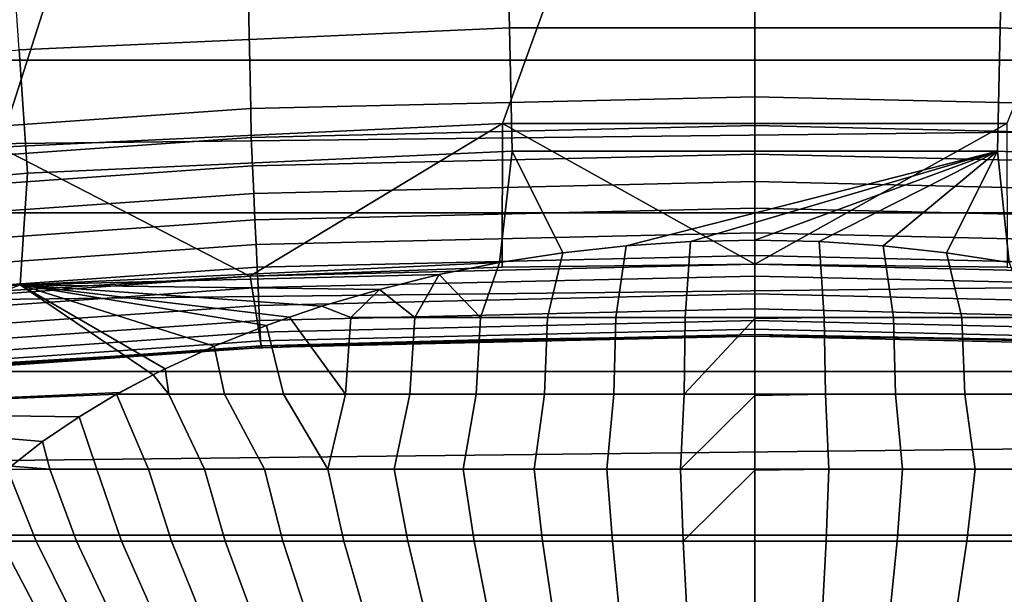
# Model space of a CAD drawing. Header units: metres. Extents: x -109 to 109, y -342 to 66.
# Tile 343 of 512: x -1.53 to 0.52, y 21.46 to 22.66. Entities that reach past the tile are written whole.
import ezdxf

# ---------------------------------------------------------------- set-up
doc = ezdxf.new("R2010")
doc.units = ezdxf.units.M
doc.layers.add('solid_K_24_62_16_000B91', color=7, linetype='CONTINUOUS')

msp = doc.modelspace()

# ---------------------------------------------------------------- linework, layer by layer
at = {"layer": 'solid_K_24_62_16_000B91'}
for points in [[(-1.577798, 22.394487, 34.599998), (-1.104079, 23.874485, 34.599998), (0, 23.9, 34.599998), (-0.526494, 22.443827, 34.599998)], [(-0.526494, 22.443827, 34.599998), (0, 23.9, 34.599998), (1.104079, 23.874485, 34.599998), (0.526494, 22.443827, 34.599998)], [(-2.625333, 22.295963, 34.599998), (-2.20495, 23.798069, 34.599998), (-1.104079, 23.874485, 34.599998), (-1.577798, 22.394487, 34.599998)], [(-1.052278, 22.475378, 34), (0, 22.5, 34), (0, 23.5, 34), (-1.074577, 23.475416, 34)], [(0, 22.5, 34), (1.052287, 22.475378, 34), (1.074634, 23.475412, 34), (0, 23.5, 34)], [(-1.052278, 22.475378, 34), (-1.074577, 23.475416, 34), (-2.150787, 23.401365, 34), (-2.103811, 22.401426, 34)], [(-0.512373, 22.644209, -24.737186), (-1.536297, 22.597843, -24.737186), (-1.555501, 22.880354, -24.327097), (-0.518775, 22.927299, -24.327097)], [(0.512601, 22.644203, -24.737186), (-0.512373, 22.644209, -24.737186), (-0.518775, 22.927299, -24.327097), (0.519012, 22.927294, -24.327097)], [(1.536524, 22.597828, -24.737186), (0.512601, 22.644203, -24.737186), (0.519012, 22.927294, -24.327097), (1.555737, 22.880337, -24.327097)], [(13.251131, 22.884089, 84.926178), (-13.25114, 22.884083, 84.926178), (-13.770153, 22.576464, 84.926178)], [(13.770144, 22.576469, 84.926178), (13.251131, 22.884089, 84.926178), (-13.770153, 22.576464, 84.926178)], [(-1.536297, 22.597843, -24.737186), (-0.512373, 22.644209, -24.737186), (-0.50654, 22.386234, -25.16353), (-1.518799, 22.340395, -25.16353)], [(-0.512373, 22.644209, -24.737186), (0.512601, 22.644203, -24.737186), (0.506756, 22.386229, -25.16353), (-0.50654, 22.386234, -25.16353)], [(0.512601, 22.644203, -24.737186), (1.536524, 22.597828, -24.737186), (1.519014, 22.340382, -25.16353), (0.506756, 22.386229, -25.16353)], [(-2.557075, 22.505201, -24.737186), (-1.536297, 22.597843, -24.737186), (-1.518799, 22.340395, -25.16353), (-2.527947, 22.24881, -25.16353)], [(13.770144, 22.576469, 84.926178), (-13.770153, 22.576464, 84.926178), (-14.282001, 22.25713, 84.926178)], [(14.281992, 22.257135, 84.926178), (13.770144, 22.576469, 84.926178), (-14.282001, 22.25713, 84.926178)], [(-1.051801, 22.415068, 34.003647), (0, 22.439732, 34.003647), (0, 22.5, 34), (-1.052278, 22.475378, 34)], [(0, 22.439732, 34.003647), (1.051801, 22.415068, 34.003647), (1.052287, 22.475378, 34), (0, 22.5, 34)], [(-2.10129, 22.341131, 34.003647), (-1.051801, 22.415068, 34.003647), (-1.052278, 22.475378, 34), (-2.103811, 22.401426, 34)], [(-1.054225, 22.124899, 34.900002), (-1.577798, 22.394487, 34.599998), (-0.526494, 22.443827, 34.599998)], [(-1.054225, 22.124899, 34.900002), (-0.526494, 22.443827, 34.599998), (-0.52733, 22.143723, 34.900002)], [(-1.049015, 22.355684, 34.014545), (0, 22.380283, 34.014545), (0, 22.439732, 34.003647), (-1.051801, 22.415068, 34.003647)], [(-0.52733, 22.143723, 34.900002), (-0.526494, 22.443827, 34.599998), (0, 22.15, 34.900002)], [(0, 22.15, 34.900002), (-0.526494, 22.443827, 34.599998), (0.526494, 22.443827, 34.599998)], [(0, 22.15, 34.900002), (0.526494, 22.443827, 34.599998), (0.52733, 22.143723, 34.900002)], [(1.051801, 22.415068, 34.003647), (0, 22.439732, 34.003647), (0, 22.380283, 34.014545), (1.049015, 22.355684, 34.014545)], [(-1.051801, 22.415068, 34.003647), (-2.10129, 22.341131, 34.003647), (-2.095723, 22.281944, 34.014545), (-1.049015, 22.355684, 34.014545)], [(-1.580151, 22.093565, 34.900002), (-1.577798, 22.394487, 34.599998), (-1.054225, 22.124899, 34.900002)], [(-1.533698, 22.106838, -25.604593), (-1.518799, 22.340395, -25.16353), (-0.50654, 22.386234, -25.16353), (-0.533105, 22.153597, -25.604519)], [(-1.04631, 22.29805, 34.032536), (0, 22.322584, 34.032536), (0, 22.380283, 34.014545), (-1.049015, 22.355684, 34.014545)], [(-0.400588, 22.174065, -25.568546), (-0.533105, 22.153597, -25.604519), (-0.50654, 22.386234, -25.16353)], [(-0.26811, 22.188566, -25.543354), (-0.400588, 22.174065, -25.568546), (-0.50654, 22.386234, -25.16353), (0.506756, 22.386229, -25.16353)], [(-0.134338, 22.197323, -25.528261), (-0.26811, 22.188566, -25.543354), (0.506756, 22.386229, -25.16353)], [(0, 22.200247, -25.523239), (-0.134338, 22.197323, -25.528261), (0.506756, 22.386229, -25.16353)], [(0.134397, 22.197319, -25.528267), (0, 22.200247, -25.523239), (0.506756, 22.386229, -25.16353)], [(1.049015, 22.355684, 34.014545), (0, 22.380283, 34.014545), (0, 22.322584, 34.032536), (1.04631, 22.29805, 34.032536)], [(0.268238, 22.188557, -25.543373), (0.134397, 22.197319, -25.528267), (0.506756, 22.386229, -25.16353)], [(0.400765, 22.17404, -25.568588), (0.268238, 22.188557, -25.543373), (0.506756, 22.386229, -25.16353)], [(0.400765, 22.17404, -25.568588), (0.506756, 22.386229, -25.16353), (0.531454, 22.153891, -25.604002)], [(0.506756, 22.386229, -25.16353), (1.519014, 22.340382, -25.16353), (0.531454, 22.153891, -25.604002)], [(-1.049015, 22.355684, 34.014545), (-2.095723, 22.281944, 34.014545), (-2.09032, 22.224499, 34.032536), (-1.04631, 22.29805, 34.032536)], [(-2.531175, 22.014942, -25.604593), (-2.527947, 22.24881, -25.16353), (-1.518799, 22.340395, -25.16353), (-1.533698, 22.106838, -25.604593)], [(-1.043727, 22.243004, 34.057358), (0, 22.267477, 34.057358), (0, 22.322584, 34.032536), (-1.04631, 22.29805, 34.032536)], [(1.04631, 22.29805, 34.032536), (0, 22.322584, 34.032536), (0, 22.267477, 34.057358), (1.043727, 22.243004, 34.057358)], [(-1.04631, 22.29805, 34.032536), (-2.09032, 22.224499, 34.032536), (-2.08516, 22.169634, 34.057358), (-1.043727, 22.243004, 34.057358)], [(14.281992, 22.257135, 84.926178), (-14.282001, 22.25713, 84.926178), (-14.786502, 21.926186, 84.926178)], [(14.786493, 21.926191, 84.926178), (14.281992, 22.257135, 84.926178), (-14.786502, 21.926186, 84.926178)], [(-1.041303, 22.191351, 34.088646), (0, 22.215769, 34.088646), (0, 22.267477, 34.057358), (-1.043727, 22.243004, 34.057358)], [(1.043727, 22.243004, 34.057358), (0, 22.267477, 34.057358), (0, 22.215769, 34.088646), (1.041303, 22.191351, 34.088646)], [(-1.043727, 22.243004, 34.057358), (-2.08516, 22.169634, 34.057358), (-2.080318, 22.118153, 34.088646), (-1.041303, 22.191351, 34.088646)], [(-1.039074, 22.143847, 34.125946), (0, 22.168213, 34.125946), (0, 22.215769, 34.088646), (-1.041303, 22.191351, 34.088646)], [(1.041303, 22.191351, 34.088646), (0, 22.215769, 34.088646), (0, 22.168213, 34.125946), (1.039074, 22.143847, 34.125946)], [(-1.041303, 22.191351, 34.088646), (-2.080318, 22.118153, 34.088646), (-2.075865, 22.070805, 34.125946), (-1.039074, 22.143847, 34.125946)], [(-0.432477, 22.039021, -25.603548), (-0.400588, 22.174065, -25.568546), (-0.26811, 22.188566, -25.543354), (-0.289666, 22.039021, -25.57655)], [(-0.289666, 22.039021, -25.57655), (-0.26811, 22.188566, -25.543354), (-0.134338, 22.197323, -25.528261), (-0.145239, 22.039021, -25.560291)], [(0, 22.039021, -25.554861), (-0.145239, 22.039021, -25.560291), (-0.134338, 22.197323, -25.528261), (0, 22.200247, -25.523239)], [(0.145238, 22.039021, -25.560291), (0, 22.039021, -25.554861), (0, 22.200247, -25.523239), (0.134397, 22.197319, -25.528267)], [(0.289665, 22.039021, -25.57655), (0.145238, 22.039021, -25.560291), (0.134397, 22.197319, -25.528267), (0.268238, 22.188557, -25.543373)], [(0.432475, 22.039021, -25.603548), (0.289665, 22.039021, -25.57655), (0.268238, 22.188557, -25.543373), (0.400765, 22.17404, -25.568588)], [(-1.037072, 22.101187, 34.168709), (0, 22.125504, 34.168709), (0, 22.168213, 34.125946), (-1.039074, 22.143847, 34.125946)], [(-0.572873, 22.039021, -25.641134), (-0.533105, 22.153597, -25.604519), (-0.400588, 22.174065, -25.568546), (-0.432477, 22.039021, -25.603548)], [(1.039074, 22.143847, 34.125946), (0, 22.168213, 34.125946), (0, 22.125504, 34.168709), (1.037072, 22.101187, 34.168709)], [(0.400765, 22.17404, -25.568588), (0.531454, 22.153891, -25.604002), (0.57287, 22.039021, -25.641132), (0.432475, 22.039021, -25.603548)], [(-0.65916, 22.128387, -25.64953), (-1.533698, 22.106838, -25.604593), (-0.533105, 22.153597, -25.604519)], [(-1.053882, 22.124914, 37.599998), (0, 22.15, 37.599998), (0, 22, 37.75), (-1.029927, 21.97588, 37.75)], [(0, 22.15, 37.599998), (-1.053882, 22.124914, 37.599998), (-0.52733, 22.143723, 34.900002), (0, 22.15, 34.900002)], [(-0.572873, 22.039021, -25.641134), (-0.65916, 22.128387, -25.64953), (-0.533105, 22.153597, -25.604519)], [(0, 22.15, 37.599998), (1.053882, 22.124914, 37.599998), (1.029927, 21.97588, 37.75), (0, 22, 37.75)], [(0, 22.15, 37.599998), (0.52733, 22.143723, 34.900002), (1.054225, 22.124899, 34.900002), (1.053882, 22.124914, 37.599998)], [(0, 22.15, 37.599998), (0, 22.15, 34.900002), (0.52733, 22.143723, 34.900002)], [(-1.039074, 22.143847, 34.125946), (-2.075865, 22.070805, 34.125946), (-2.071865, 22.028284, 34.168709), (-1.037072, 22.101187, 34.168709)], [(-0.65916, 22.128387, -25.64953), (-0.783808, 22.097668, -25.705469), (-1.533698, 22.106838, -25.604593)], [(-1.053882, 22.124914, 37.599998), (-1.054225, 22.124899, 34.900002), (-0.52733, 22.143723, 34.900002)], [(-0.71007, 22.039021, -25.689098), (-0.783808, 22.097668, -25.705469), (-0.65916, 22.128387, -25.64953)], [(-0.572873, 22.039021, -25.641134), (-0.71007, 22.039021, -25.689098), (-0.65916, 22.128387, -25.64953)], [(-2.219826, 21.842365, -26.058783), (-2.531175, 22.014942, -25.604593), (-1.533698, 22.106838, -25.604593)], [(-1.325476, 21.882528, -26.137434), (-2.219826, 21.842365, -26.058783), (-1.533698, 22.106838, -25.604593), (-1.256281, 21.919252, -26.057943)], [(-2.105603, 22.049692, 37.599998), (-1.053882, 22.124914, 37.599998), (-1.029927, 21.97588, 37.75), (-2.057595, 21.903568, 37.75)], [(-1.053882, 22.124914, 37.599998), (-2.105603, 22.049692, 37.599998), (-1.580151, 22.093565, 34.900002), (-1.054225, 22.124899, 34.900002)], [(-1.231077, 21.931791, -26.031412), (-1.256281, 21.919252, -26.057943), (-1.533698, 22.106838, -25.604593)], [(-1.128718, 21.978645, -25.934835), (-1.231077, 21.931791, -26.031412), (-1.533698, 22.106838, -25.604593)], [(-1.019489, 22.022295, -25.848223), (-1.128718, 21.978645, -25.934835), (-1.533698, 22.106838, -25.604593)], [(-0.971732, 22.039537, -25.814835), (-1.019489, 22.022295, -25.848223), (-1.533698, 22.106838, -25.604593)], [(-0.904157, 22.06217, -25.771687), (-0.971732, 22.039537, -25.814835), (-1.533698, 22.106838, -25.604593)], [(-0.783808, 22.097668, -25.705469), (-0.904157, 22.06217, -25.771687), (-1.533698, 22.106838, -25.604593)], [(-1.035327, 22.06399, 34.216316), (0, 22.088268, 34.216316), (0, 22.125504, 34.168709), (-1.037072, 22.101187, 34.168709)], [(1.037072, 22.101187, 34.168709), (0, 22.125504, 34.168709), (0, 22.088268, 34.216316), (1.035327, 22.06399, 34.216316)], [(-1.037072, 22.101187, 34.168709), (-2.071865, 22.028284, 34.168709), (-2.068378, 21.991211, 34.216316), (-1.035327, 22.06399, 34.216316)], [(-1.033864, 22.032804, 34.268066), (0, 22.057047, 34.268066), (0, 22.088268, 34.216316), (-1.035327, 22.06399, 34.216316)], [(-0.843303, 22.039021, -25.747171), (-0.904157, 22.06217, -25.771687), (-0.783808, 22.097668, -25.705469)], [(-0.71007, 22.039021, -25.689098), (-0.843303, 22.039021, -25.747171), (-0.783808, 22.097668, -25.705469)], [(1.035327, 22.06399, 34.216316), (0, 22.088268, 34.216316), (0, 22.057047, 34.268066), (1.033864, 22.032804, 34.268066)], [(-1.035327, 22.06399, 34.216316), (-2.068378, 21.991211, 34.216316), (-2.065455, 21.960129, 34.268066), (-1.033864, 22.032804, 34.268066)], [(-1.032704, 22.008083, 34.323208), (0, 22.032299, 34.323208), (0, 22.057047, 34.268066), (-1.033864, 22.032804, 34.268066)], [(-0.854536, 21.878397, -25.803509), (-0.971732, 22.039537, -25.814835), (-0.904157, 22.06217, -25.771687), (-0.843303, 22.039021, -25.747171)], [(1.033864, 22.032804, 34.268066), (0, 22.057047, 34.268066), (0, 22.032299, 34.323208), (1.032704, 22.008083, 34.323208)], [(-1.033864, 22.032804, 34.268066), (-2.065455, 21.960129, 34.268066), (-2.063137, 21.93549, 34.323208), (-1.032704, 22.008083, 34.323208)], [(-1.031864, 21.990189, 34.380928), (0, 22.014385, 34.380928), (0, 22.032299, 34.323208), (-1.032704, 22.008083, 34.323208)], [(-0.854536, 21.878397, -25.803509), (-0.983753, 21.878397, -25.875025), (-1.019489, 22.022295, -25.848223), (-0.971732, 22.039537, -25.814835)], [(-0.854536, 21.878397, -25.803509), (-0.843303, 22.039021, -25.747171), (-0.71007, 22.039021, -25.689098), (-0.720153, 21.878397, -25.742247)], [(-0.720153, 21.878397, -25.742247), (-0.71007, 22.039021, -25.689098), (-0.572873, 22.039021, -25.641134), (-0.581417, 21.878397, -25.69161)], [(-0.581417, 21.878397, -25.69161), (-0.572873, 22.039021, -25.641134), (-0.432477, 22.039021, -25.603548), (-0.439166, 21.878397, -25.651907)], [(-0.439166, 21.878397, -25.651907), (-0.432477, 22.039021, -25.603548), (-0.289666, 22.039021, -25.57655), (-0.29426, 21.878397, -25.623373)], [(-0.29426, 21.878397, -25.623373), (-0.289666, 22.039021, -25.57655), (-0.145239, 22.039021, -25.560291), (-0.147576, 21.878397, -25.606184)], [(-0.145239, 22.039021, -25.560291), (0, 22.039021, -25.554861), (0, 22.036587, -25.555445), (-0.147576, 21.878397, -25.606184)], [(-0.147576, 21.878397, -25.606184), (0, 22.036587, -25.555445), (0, 21.878397, -25.600443)], [(0, 22.036587, -25.555445), (0.145238, 22.039021, -25.560291), (0.147577, 21.878397, -25.606184), (0, 21.878397, -25.600443)], [(0, 22.036587, -25.555445), (0, 22.039021, -25.554861), (0.145238, 22.039021, -25.560291)], [(1.032704, 22.008083, 34.323208), (0, 22.032299, 34.323208), (0, 22.014385, 34.380928), (1.031864, 21.990189, 34.380928)], [(0.145238, 22.039021, -25.560291), (0.289665, 22.039021, -25.57655), (0.294261, 21.878397, -25.623373), (0.147577, 21.878397, -25.606184)], [(0.289665, 22.039021, -25.57655), (0.432475, 22.039021, -25.603548), (0.439167, 21.878397, -25.651907), (0.294261, 21.878397, -25.623373)], [(0.432475, 22.039021, -25.603548), (0.57287, 22.039021, -25.641132), (0.581419, 21.878397, -25.691612), (0.439167, 21.878397, -25.651907)], [(-1.032704, 22.008083, 34.323208), (-2.063137, 21.93549, 34.323208), (-2.06146, 21.917654, 34.380928), (-1.031864, 21.990189, 34.380928)], [(-0.983753, 21.878397, -25.875025), (-1.107024, 21.878397, -25.956364), (-1.128718, 21.978645, -25.934835), (-1.019489, 22.022295, -25.848223)], [(0, 22.014385, 34.380928), (-1.031864, 21.990189, 34.380928), (-1.031357, 21.979382, 34.440392), (0, 22.003567, 34.440392)], [(-1.031357, 21.979382, 34.440392), (0, 22, 34.5), (0, 22.003567, 34.440392)], [(1.031864, 21.990189, 34.380928), (0, 22.014385, 34.380928), (0, 22.003567, 34.440392), (1.031357, 21.979382, 34.440392)], [(0, 22.003567, 34.440392), (0, 22, 34.5), (0.523549, 21.993769, 34.5)], [(1.031357, 21.979382, 34.440392), (0, 22.003567, 34.440392), (0.523549, 21.993769, 34.5)], [(-1.031864, 21.990189, 34.380928), (-2.06146, 21.917654, 34.380928), (-2.060447, 21.906881, 34.440392), (-1.031357, 21.979382, 34.440392)], [(-1.029927, 21.97588, 37.75), (-0.523549, 21.993769, 34.5), (-1.046802, 21.975082, 34.5)], [(-1.031357, 21.979382, 34.440392), (-1.046802, 21.975082, 34.5), (-0.523549, 21.993769, 34.5)], [(-1.031357, 21.979382, 34.440392), (-0.523549, 21.993769, 34.5), (0, 22, 34.5)], [(-1.029927, 21.97588, 37.75), (0, 22, 37.75), (0, 22, 34.5), (-0.523549, 21.993769, 34.5)], [(0.523549, 21.993769, 34.5), (0, 22, 34.5), (0, 22, 37.75), (1.029927, 21.97588, 37.75)], [(-1.029927, 21.97588, 37.75), (-1.569462, 21.943947, 34.5), (-2.091234, 21.900383, 34.5), (-2.057595, 21.903568, 37.75)], [(-1.031357, 21.979382, 34.440392), (-2.060447, 21.906881, 34.440392), (-1.046802, 21.975082, 34.5)], [(-2.060447, 21.906881, 34.440392), (-1.569462, 21.943947, 34.5), (-1.046802, 21.975082, 34.5)], [(-1.029927, 21.97588, 37.75), (-1.046802, 21.975082, 34.5), (-1.569462, 21.943947, 34.5)], [(-1.107024, 21.878397, -25.956364), (-1.223603, 21.878397, -26.047033), (-1.231077, 21.931791, -26.031412), (-1.128718, 21.978645, -25.934835)], [(14.786493, 21.926191, 84.926178), (-14.786502, 21.926186, 84.926178), (-15.283264, 21.583897, 84.926178)], [(15.283257, 21.583902, 84.926178), (14.786493, 21.926191, 84.926178), (-15.283264, 21.583897, 84.926178)], [(-1.223603, 21.878397, -26.047033), (-1.256281, 21.919252, -26.057943), (-1.231077, 21.931791, -26.031412)], [(-1.325476, 21.882528, -26.137434), (-1.256281, 21.919252, -26.057943), (-1.332723, 21.878468, -26.146397)], [(-1.223603, 21.878397, -26.047033), (-1.332723, 21.878468, -26.146397), (-1.256281, 21.919252, -26.057943)], [(-1.325476, 21.882528, -26.137434), (-1.332723, 21.878468, -26.146397), (-2.219826, 21.842365, -26.058783)], [(-1.332723, 21.878468, -26.146397), (-1.411126, 21.831594, -26.252497), (-2.219826, 21.842365, -26.058783)], [(-1.26593, 21.722136, -26.163689), (-1.373906, 21.722136, -26.274973), (-1.411126, 21.831594, -26.252497), (-1.332723, 21.878468, -26.146397)], [(-1.148971, 21.722136, -26.061886), (-1.26593, 21.722136, -26.163689), (-1.332723, 21.878468, -26.146397), (-1.223603, 21.878397, -26.047033)], [(-1.02386, 21.722136, -25.970289), (-1.148971, 21.722136, -26.061886), (-1.223603, 21.878397, -26.047033), (-1.107024, 21.878397, -25.956364)], [(-0.891483, 21.722136, -25.889545), (-1.02386, 21.722136, -25.970289), (-1.107024, 21.878397, -25.956364), (-0.983753, 21.878397, -25.875025)], [(-0.891483, 21.722136, -25.889545), (-0.983753, 21.878397, -25.875025), (-0.854536, 21.878397, -25.803509)], [(-0.891483, 21.722136, -25.889545), (-0.854536, 21.878397, -25.803509), (-0.720153, 21.878397, -25.742247), (-0.752781, 21.722136, -25.82023)], [(-0.752781, 21.722136, -25.82023), (-0.720153, 21.878397, -25.742247), (-0.581417, 21.878397, -25.69161), (-0.608736, 21.722136, -25.762835)], [(-0.608736, 21.722136, -25.762835), (-0.581417, 21.878397, -25.69161), (-0.439166, 21.878397, -25.651907), (-0.460373, 21.722136, -25.717764)], [(-0.460373, 21.722136, -25.717764), (-0.439166, 21.878397, -25.651907), (-0.29426, 21.878397, -25.623373), (-0.308742, 21.722136, -25.685341)], [(-0.308742, 21.722136, -25.685341), (-0.29426, 21.878397, -25.623373), (-0.147576, 21.878397, -25.606184), (-0.154921, 21.722136, -25.665796)], [(-0.147576, 21.878397, -25.606184), (0, 21.878397, -25.600443), (0, 21.876179, -25.601175), (-0.154921, 21.722136, -25.665796)], [(-0.154921, 21.722136, -25.665796), (0, 21.876179, -25.601175), (0, 21.722136, -25.659266)], [(0, 21.876179, -25.601175), (0.147577, 21.878397, -25.606184), (0.15492, 21.722136, -25.665796), (0, 21.722136, -25.659266)], [(0, 21.876179, -25.601175), (0, 21.878397, -25.600443), (0.147577, 21.878397, -25.606184)], [(0.147577, 21.878397, -25.606184), (0.294261, 21.878397, -25.623373), (0.308741, 21.722136, -25.685341), (0.15492, 21.722136, -25.665796)], [(0.294261, 21.878397, -25.623373), (0.439167, 21.878397, -25.651907), (0.460371, 21.722136, -25.717764), (0.308741, 21.722136, -25.685341)], [(0.439167, 21.878397, -25.651907), (0.581419, 21.878397, -25.691612), (0.608734, 21.722136, -25.762833), (0.460371, 21.722136, -25.717764)], [(-1.487062, 21.779915, -26.375725), (-1.552843, 21.728113, -26.506872), (-2.219826, 21.842365, -26.058783)], [(-1.411126, 21.831594, -26.252497), (-1.487062, 21.779915, -26.375725), (-2.219826, 21.842365, -26.058783)], [(-1.373906, 21.722136, -26.274973), (-1.472132, 21.722136, -26.394951), (-1.487062, 21.779915, -26.375725), (-1.411126, 21.831594, -26.252497)], [(-1.472132, 21.722136, -26.394951), (-1.552843, 21.728113, -26.506872), (-1.487062, 21.779915, -26.375725)], [(-1.574387, 21.571323, -26.693174), (-1.607647, 21.67713, -26.644808), (-1.560466, 21.721537, -26.524139), (-1.500766, 21.571323, -26.563324)], [(-1.472132, 21.722136, -26.394951), (-1.560466, 21.721537, -26.524139), (-1.552843, 21.728113, -26.506872)], [(-1.500766, 21.571323, -26.563324), (-1.560466, 21.721537, -26.524139), (-1.472132, 21.722136, -26.394951), (-1.41646, 21.571323, -26.440142)], [(-1.41646, 21.571323, -26.440142), (-1.472132, 21.722136, -26.394951), (-1.373906, 21.722136, -26.274973), (-1.32207, 21.571323, -26.324503)], [(-1.32207, 21.571323, -26.324503), (-1.373906, 21.722136, -26.274973), (-1.26593, 21.722136, -26.163689), (-1.218268, 21.571323, -26.217236)], [(-1.218268, 21.571323, -26.217236), (-1.26593, 21.722136, -26.163689), (-1.148971, 21.722136, -26.061886), (-1.105792, 21.571323, -26.119101)], [(-1.105792, 21.571323, -26.119101), (-1.148971, 21.722136, -26.061886), (-1.02386, 21.722136, -25.970289), (-0.985444, 21.571323, -26.030796)], [(-0.985444, 21.571323, -26.030796), (-1.02386, 21.722136, -25.970289), (-0.891483, 21.722136, -25.889545), (-0.858079, 21.571323, -25.952951)], [(-0.858079, 21.571323, -25.952951), (-0.891483, 21.722136, -25.889545), (-0.752781, 21.722136, -25.82023), (-0.724606, 21.571323, -25.88612)], [(-0.724606, 21.571323, -25.88612), (-0.752781, 21.722136, -25.82023), (-0.608736, 21.722136, -25.762835), (-0.585974, 21.571323, -25.83078)], [(-0.585974, 21.571323, -25.83078), (-0.608736, 21.722136, -25.762835), (-0.460373, 21.722136, -25.717764), (-0.44317, 21.571323, -25.787323)], [(-0.44317, 21.571323, -25.787323), (-0.460373, 21.722136, -25.717764), (-0.308742, 21.722136, -25.685341), (-0.297212, 21.571323, -25.75606)], [(-0.297212, 21.571323, -25.75606), (-0.308742, 21.722136, -25.685341), (-0.154921, 21.722136, -25.665796), (-0.149137, 21.571323, -25.737213)], [(-0.154921, 21.722136, -25.665796), (0, 21.722136, -25.659266), (0, 21.720139, -25.660114), (-0.149137, 21.571323, -25.737213)], [(-0.149137, 21.571323, -25.737213), (0, 21.720139, -25.660114), (0, 21.571323, -25.730915)], [(0, 21.720139, -25.660114), (0.15492, 21.722136, -25.665796), (0.149137, 21.571323, -25.737213), (0, 21.571323, -25.730915)], [(0, 21.720139, -25.660114), (0, 21.722136, -25.659266), (0.15492, 21.722136, -25.665796)], [(0.15492, 21.722136, -25.665796), (0.308741, 21.722136, -25.685341), (0.297211, 21.571323, -25.75606), (0.149137, 21.571323, -25.737213)], [(0.308741, 21.722136, -25.685341), (0.460371, 21.722136, -25.717764), (0.44317, 21.571323, -25.787323), (0.297211, 21.571323, -25.75606)], [(0.460371, 21.722136, -25.717764), (0.608734, 21.722136, -25.762833), (0.585974, 21.571323, -25.83078), (0.44317, 21.571323, -25.787323)], [(15.283257, 21.583902, 84.926178), (-15.283264, 21.583897, 84.926178), (-15.772194, 21.230322, 84.926178)], [(15.772186, 21.230328, 84.926178), (15.283257, 21.583902, 84.926178), (-15.772194, 21.230322, 84.926178)], [(-1.636799, 21.571323, -26.82877), (-1.574387, 21.571323, -26.693174), (-1.498831, 21.427015, -26.729879), (-1.558365, 21.427015, -26.858847)], [(-1.574387, 21.571323, -26.693174), (-1.500766, 21.571323, -26.563324), (-1.428646, 21.427015, -26.606384), (-1.498831, 21.427015, -26.729879)], [(-1.500766, 21.571323, -26.563324), (-1.41646, 21.571323, -26.440142), (-1.34831, 21.427015, -26.489239), (-1.428646, 21.427015, -26.606384)], [(-1.41646, 21.571323, -26.440142), (-1.32207, 21.571323, -26.324503), (-1.258393, 21.427015, -26.379274), (-1.34831, 21.427015, -26.489239)], [(-1.32207, 21.571323, -26.324503), (-1.218268, 21.571323, -26.217236), (-1.159535, 21.427015, -26.277275), (-1.258393, 21.427015, -26.379274)], [(-1.218268, 21.571323, -26.217236), (-1.105792, 21.571323, -26.119101), (-1.052438, 21.427015, -26.183962), (-1.159535, 21.427015, -26.277275)], [(-1.105792, 21.571323, -26.119101), (-0.985444, 21.571323, -26.030796), (-0.937862, 21.427015, -26.100002), (-1.052438, 21.427015, -26.183962)], [(-0.985444, 21.571323, -26.030796), (-0.858079, 21.571323, -25.952951), (-0.816622, 21.427015, -26.02599), (-0.937862, 21.427015, -26.100002)], [(-0.858079, 21.571323, -25.952951), (-0.724606, 21.571323, -25.88612), (-0.689579, 21.427015, -25.96245), (-0.816622, 21.427015, -26.02599)], [(-0.724606, 21.571323, -25.88612), (-0.585974, 21.571323, -25.83078), (-0.557637, 21.427015, -25.909836), (-0.689579, 21.427015, -25.96245)], [(-0.585974, 21.571323, -25.83078), (-0.44317, 21.571323, -25.787323), (-0.421732, 21.427015, -25.868523), (-0.557637, 21.427015, -25.909836)], [(-0.44317, 21.571323, -25.787323), (-0.297212, 21.571323, -25.75606), (-0.282831, 21.427015, -25.8388), (-0.421732, 21.427015, -25.868523)], [(-0.297212, 21.571323, -25.75606), (-0.149137, 21.571323, -25.737213), (-0.14192, 21.427015, -25.820883), (-0.282831, 21.427015, -25.8388)], [(-0.149137, 21.571323, -25.737213), (0, 21.571323, -25.730915), (0, 21.427015, -25.814896), (-0.14192, 21.427015, -25.820883)], [(0, 21.571323, -25.730915), (0.149137, 21.571323, -25.737213), (0.141919, 21.427015, -25.820883), (0, 21.427015, -25.814896)], [(0.297211, 21.571323, -25.75606), (0.28283, 21.427015, -25.8388), (0.141919, 21.427015, -25.820883), (0.149137, 21.571323, -25.737213)], [(0.44317, 21.571323, -25.787323), (0.421731, 21.427015, -25.868521), (0.28283, 21.427015, -25.8388), (0.297211, 21.571323, -25.75606)], [(0.585974, 21.571323, -25.83078), (0.557635, 21.427015, -25.909836), (0.421731, 21.427015, -25.868521), (0.44317, 21.571323, -25.787323)]]:
    msp.add_3dface(points, dxfattribs=at)

doc.saveas('drawing.dxf')
